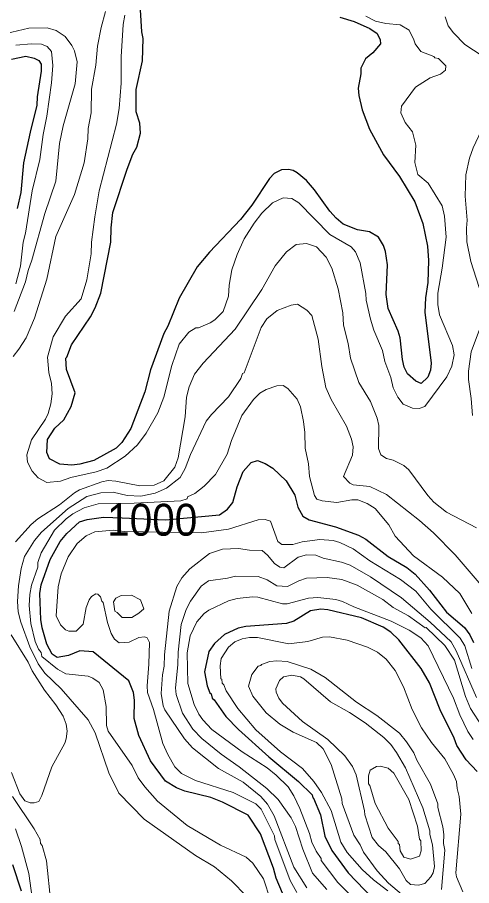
# Model space of a CAD drawing. Extents: x 598.3 to 623.2, y 6902.2 to 6930.1.
# Drawn here: x 602.457 to 603.595, y 6923.716 to 6925.891 of the extents above; entities that cross this region are included whole.
import ezdxf
from ezdxf.enums import TextEntityAlignment as Align

# ---------------------------------------------------------------- set-up
doc = ezdxf.new("R2010")
doc.units = 0
doc.header["$LTSCALE"] = 0.032
doc.layers.add('1', color=7, linetype='Continuous', lineweight=25)
doc.layers.add('2', color=7, linetype='Continuous', lineweight=13)
doc.layers.add('61', color=7, linetype='Continuous')

msp = doc.modelspace()

# ---------------------------------------------------------------- linework, layer by layer
at = {"layer": '1'}
for points in [[(603.4262, 6925.015), (603.4218, 6925.0337), (603.4159, 6925.0881), (603.4112, 6925.1049), (603.3862, 6925.1616), (603.3807, 6925.1966), (603.3845, 6925.2711), (603.3791, 6925.3051), (603.3745, 6925.3196), (603.3622, 6925.3407), (603.3393, 6925.354), (603.3091, 6925.3589), (603.2735, 6925.3736), (603.2557, 6925.3883), (603.2395, 6925.406), (603.201, 6925.4597), (603.1813, 6925.4829), (603.1583, 6925.5019), (603.1477, 6925.5077), (603.1364, 6925.5102), (603.1184, 6925.5094), (603.1003, 6925.5003), (603.0883, 6925.4875), (603.044, 6925.4207), (603.0158, 6925.3847), (602.9386, 6925.3029), (602.9073, 6925.266), (602.8622, 6925.1882), (602.8334, 6925.1176), (602.8234, 6925.0991), (602.7899, 6925.0082), (602.7757, 6924.9534), (602.741, 6924.8616), (602.7182, 6924.826), (602.7042, 6924.8122), (602.6479, 6924.7811), (602.6129, 6924.7722), (602.5929, 6924.7696), (602.5628, 6924.7719), (602.537, 6924.7853), (602.5307, 6924.8014), (602.5324, 6924.8337), (602.5504, 6924.862), (602.5734, 6924.8831), (602.5911, 6924.9165), (602.6017, 6924.9505), (602.58, 6925.0094), (602.5777, 6925.0372), (602.5809, 6925.0396), (602.5926, 6925.071), (602.6401, 6925.1414), (602.6517, 6925.1639), (602.6659, 6925.2005), (602.6909, 6925.3281), (602.6917, 6925.3637), (602.6957, 6925.4022), (602.7314, 6925.511), (602.7462, 6925.5485), (602.7557, 6925.5664), (602.7654, 6925.6017), (602.7638, 6925.6263), (602.7542, 6925.6544), (602.7541, 6925.7104), (602.7702, 6925.7827), (602.7718, 6925.8383), (602.7687, 6925.8556), (602.7622, 6925.9666)], [(603.2649, 6925.8917), (603.3006, 6925.8812), (603.3401, 6925.8639), (603.3586, 6925.851), (603.366, 6925.8348), (603.3667, 6925.8252), (603.348, 6925.8023), (603.3289, 6925.7879), (603.3175, 6925.7644), (603.3174, 6925.7503), (603.3111, 6925.7137), (603.3126, 6925.6956), (603.3208, 6925.6597), (603.3394, 6925.611), (603.3746, 6925.5466), (603.4143, 6925.4926), (603.4532, 6925.4289), (603.473, 6925.3747), (603.4843, 6925.3181), (603.4875, 6925.282), (603.4858, 6925.2274), (603.4793, 6925.1885), (603.4778, 6925.1525), (603.4939, 6925.025), (603.4923, 6925.0076), (603.4856, 6924.9895), (603.469, 6924.9738), (603.4553, 6924.9799), (603.4344, 6924.9983), (603.4262, 6925.015)], [(602.4419, 6925.7865), (602.4777, 6925.7942), (602.4991, 6925.7894), (602.5103, 6925.7833), (602.5159, 6925.7741), (602.516, 6925.7568), (602.5063, 6925.692), (602.5055, 6925.6713), (602.4883, 6925.6042), (602.4719, 6925.5272), (602.4656, 6925.4529), (602.4562, 6925.4126)], [(602.6125, 6924.627), (602.6317, 6924.6329), (602.6728, 6924.6392), (602.7191, 6924.6377), (602.8278, 6924.6325), (602.9636, 6924.6449), (602.9829, 6924.6593), (602.9967, 6924.6754), (603.0075, 6924.7148), (603.023, 6924.7535), (603.0423, 6924.776), (603.0587, 6924.7807), (603.0781, 6924.7735), (603.0971, 6924.7616), (603.1302, 6924.7301), (603.1521, 6924.694), (603.1597, 6924.6643), (603.1721, 6924.6415), (603.1882, 6924.6326), (603.2541, 6924.6145), (603.3117, 6924.5935), (603.3302, 6924.5835), (603.3861, 6924.5406), (603.4329, 6924.5131), (603.454, 6924.4961), (603.4897, 6924.4557), (603.5324, 6924.401), (603.5771, 6924.3625), (603.5907, 6924.3443), (603.5999, 6924.3246)], [(603.1303, 6923.6754), (603.1053, 6923.734), (603.0988, 6923.7596), (603.0664, 6923.8454), (603.0349, 6923.8918), (602.9705, 6923.9251), (602.9416, 6923.9366), (602.8764, 6923.9522), (602.8555, 6923.9607), (602.828, 6923.9777), (602.7904, 6924.0283), (602.7608, 6924.0921), (602.7493, 6924.1346), (602.7499, 6924.18), (602.7476, 6924.1996), (602.7357, 6924.2285), (602.6465, 6924.3017), (602.6133, 6924.3041), (602.5848, 6924.2922), (602.556, 6924.2874), (602.5435, 6924.2955), (602.5305, 6924.3205), (602.5185, 6924.3615), (602.5153, 6924.3823), (602.5129, 6924.4481), (602.5159, 6924.4693), (602.5386, 6924.533), (602.5642, 6924.5778), (602.5806, 6924.5977), (602.6125, 6924.627)], [(603.6094, 6924.0017), (603.5815, 6924.031), (603.558, 6924.0667), (603.5513, 6924.085), (603.5166, 6924.1559), (603.4898, 6924.2242), (603.4684, 6924.2601), (603.4128, 6924.3318), (603.3925, 6924.3512), (603.3736, 6924.3635), (603.3194, 6924.387), (603.2352, 6924.4068), (603.2174, 6924.4085), (603.1911, 6924.4044), (603.1494, 6924.3787), (603.1313, 6924.3729), (603.029, 6924.365), (603.0099, 6924.3607), (602.9754, 6924.3449), (602.9504, 6924.3223), (602.9364, 6924.3026), (602.9257, 6924.2511), (602.9321, 6924.2161), (602.9393, 6924.1984), (602.9426, 6924.1961), (602.9452, 6924.1852), (602.9501, 6924.1815), (602.9793, 6924.1395), (603.0108, 6924.1065), (603.0867, 6924.0385), (603.161, 6923.9764), (603.1958, 6923.9432), (603.1968, 6923.9355), (603.1992, 6923.9348), (603.2161, 6923.8927), (603.2271, 6923.8396), (603.2447, 6923.804), (603.2861, 6923.7477), (603.348, 6923.6835)], [(602.4443, 6923.7683), (602.4659, 6923.7029)]]:
    msp.add_lwpolyline(points, dxfattribs=at)
at = {"layer": '2'}
for points in [[(602.6779, 6925.9061), (602.6664, 6925.8663), (602.6578, 6925.8192), (602.6536, 6925.7717), (602.6427, 6925.7114), (602.6416, 6925.6522), (602.6343, 6925.613), (602.6336, 6925.5869), (602.6244, 6925.527), (602.5995, 6925.4476), (602.5533, 6925.3426), (602.5306, 6925.2358), (602.4999, 6925.1373), (602.4787, 6925.0883), (602.4604, 6925.0596), (602.446, 6925.042)], [(602.7262, 6925.8968), (602.7218, 6925.8739), (602.7168, 6925.7927), (602.7168, 6925.7269), (602.7119, 6925.6632), (602.7053, 6925.6237), (602.6618, 6925.4567), (602.6505, 6925.3919), (602.6425, 6925.3283), (602.6415, 6925.2986), (602.631, 6925.2339), (602.6162, 6925.1863), (602.5776, 6925.1425), (602.5465, 6925.0906), (602.5323, 6925.0399), (602.5355, 6925.0013), (602.542, 6924.974), (602.5435, 6924.9481), (602.5403, 6924.923), (602.5334, 6924.8985), (602.5267, 6924.8848), (602.4919, 6924.833), (602.4806, 6924.795), (602.4819, 6924.7768), (602.4936, 6924.7542), (602.509, 6924.7376), (602.5302, 6924.7259), (602.5649, 6924.7291), (602.5908, 6924.7388), (602.6542, 6924.753), (602.6806, 6924.762), (602.727, 6924.7917), (602.7578, 6924.8203), (602.7795, 6924.8495), (602.8089, 6924.9001), (602.8237, 6924.9398), (602.8436, 6925.019), (602.8622, 6925.0725), (602.8868, 6925.103), (602.9041, 6925.1135), (602.9103, 6925.1136), (602.9402, 6925.1257), (602.9518, 6925.1332), (602.9722, 6925.1543), (602.9862, 6925.1931), (602.9873, 6925.2207), (602.9944, 6925.2585), (603.0073, 6925.2971), (603.0247, 6925.3368), (603.0499, 6925.3756), (603.0697, 6925.4009), (603.0965, 6925.4268), (603.1226, 6925.4395), (603.1442, 6925.4373), (603.1618, 6925.427), (603.2402, 6925.3477), (603.2932, 6925.3167), (603.3045, 6925.3037), (603.3158, 6925.2763), (603.3303, 6925.1993), (603.3309, 6925.1828), (603.3414, 6925.135), (603.3501, 6925.1073), (603.3716, 6925.0564), (603.3773, 6925.0289), (603.3928, 6924.9894), (603.3987, 6924.9632), (603.4103, 6924.9396), (603.4233, 6924.9218), (603.4473, 6924.912), (603.464, 6924.9113), (603.4777, 6924.9161), (603.5328, 6924.9903), (603.5458, 6925.0175), (603.5515, 6925.0456), (603.5473, 6925.069), (603.5151, 6925.1461), (603.5102, 6925.172), (603.5103, 6925.2004), (603.5214, 6925.2633), (603.5311, 6925.3407), (603.5271, 6925.3931), (603.5213, 6925.419), (603.486, 6925.476), (603.4605, 6925.4975), (603.4527, 6925.528), (603.4551, 6925.5714)], [(603.4551, 6925.5714), (603.447, 6925.6047), (603.4289, 6925.6277), (603.4179, 6925.652), (603.4193, 6925.669), (603.4548, 6925.7164), (603.4913, 6925.7396), (603.5171, 6925.7494), (603.53, 6925.7593), (603.5303, 6925.77), (603.5125, 6925.7886), (603.5034, 6925.7902), (603.5006, 6925.7937), (603.4679, 6925.8059), (603.4535, 6925.8253), (603.4508, 6925.8354), (603.4386, 6925.8592), (603.4161, 6925.8728), (603.38, 6925.8762), (603.3541, 6925.882), (603.3302, 6925.8944)], [(603.6259, 6925.1554), (603.621, 6925.194), (603.5931, 6925.2794), (603.5836, 6925.329), (603.5821, 6925.3631), (603.5837, 6925.3831), (603.579, 6925.4437), (603.5804, 6925.4972), (603.5902, 6925.5385), (603.599, 6925.5642), (603.6269, 6925.6233), (603.646, 6925.6565), (603.6891, 6925.7173), (603.6882, 6925.7328), (603.6817, 6925.7456), (603.641, 6925.7824), (603.5784, 6925.8233), (603.55, 6925.8524), (603.5364, 6925.87), (603.5288, 6925.8929)], [(602.4487, 6925.1546), (602.4771, 6925.2287), (602.4834, 6925.257), (602.4928, 6925.2833), (602.5254, 6925.3999), (602.5532, 6925.4813), (602.5622, 6925.5756), (602.5711, 6925.6195), (602.6018, 6925.7248), (602.6067, 6925.7798), (602.5998, 6925.808), (602.593, 6925.8213), (602.5762, 6925.8435), (602.5536, 6925.859), (602.5309, 6925.8655), (602.4851, 6925.8647), (602.4144, 6925.8478)], [(602.4529, 6925.8218), (602.4923, 6925.8251), (602.5167, 6925.8242), (602.5312, 6925.8186), (602.5419, 6925.8062), (602.5452, 6925.7712), (602.5419, 6925.7274), (602.5306, 6925.6438), (602.5209, 6925.5981), (602.5128, 6925.5354), (602.4935, 6925.4566), (602.4772, 6925.3507), (602.4708, 6925.3284), (602.4641, 6925.2676), (602.4531, 6925.2234)], [(602.4518, 6924.5774), (602.4913, 6924.621), (602.5076, 6924.6347), (602.5618, 6924.6698), (602.5994, 6924.7001), (602.6121, 6924.7073), (602.6685, 6924.7275), (602.6844, 6924.7306), (602.7037, 6924.7291), (602.7633, 6924.7178), (602.7997, 6924.7194), (602.824, 6924.7303), (602.851, 6924.7647), (602.8594, 6924.7879), (602.8771, 6924.8907), (602.8804, 6924.9398), (602.8869, 6924.9657), (602.9003, 6924.9973), (602.9224, 6925.0245), (603.0027, 6925.1098), (603.0696, 6925.2097), (603.1027, 6925.2691), (603.1309, 6925.3042), (603.1558, 6925.3221), (603.1817, 6925.3248), (603.2065, 6925.3167), (603.2308, 6925.2908), (603.2445, 6925.2628), (603.2609, 6925.2113), (603.2722, 6925.1511), (603.2741, 6925.1198), (603.2859, 6925.0742), (603.2917, 6925.0378), (603.3129, 6924.9763), (603.3416, 6924.9292), (603.3586, 6924.8867), (603.3626, 6924.8686), (603.3618, 6924.811), (603.3679, 6924.7953), (603.3817, 6924.7861), (603.3987, 6924.7815), (603.4251, 6924.7681), (603.438, 6924.7574), (603.4854, 6924.6931), (603.5009, 6924.6768), (603.5323, 6924.6517), (603.6073, 6924.6124)], [(603.6341, 6924.4512), (603.5542, 6924.5449), (603.4993, 6924.5999), (603.4643, 6924.631), (603.3822, 6924.6958), (603.3399, 6924.7162), (603.2987, 6924.7201), (603.2902, 6924.7239), (603.2737, 6924.7409), (603.2965, 6924.7941), (603.298, 6924.8149), (603.2941, 6924.8341), (603.2817, 6924.867), (603.2432, 6924.9342), (603.23, 6924.9638), (603.2197, 6925.0162), (603.2106, 6925.0852), (603.1946, 6925.1445), (603.1823, 6925.1579), (603.1588, 6925.1726), (603.1432, 6925.1704), (603.1077, 6925.1571), (603.082, 6925.1356), (603.068, 6925.1142), (603.0248, 6925.0003), (603.0205, 6924.9991), (603.0168, 6924.9866), (602.9861, 6924.9409), (602.943, 6924.8962), (602.93, 6924.8798), (602.8903, 6924.796), (602.8769, 6924.7608), (602.8643, 6924.7382), (602.8301, 6924.712), (602.8019, 6924.6989), (602.7664, 6924.692), (602.732, 6924.6936), (602.6971, 6924.7015), (602.6661, 6924.7001), (602.631, 6924.691), (602.5837, 6924.6606), (602.5168, 6924.6011), (602.4992, 6924.5808), (602.4742, 6924.5405), (602.4658, 6924.5102), (602.4596, 6924.4669), (602.457, 6924.4273), (602.4586, 6924.4015), (602.4655, 6924.3755), (602.4875, 6924.314), (602.5086, 6924.2712), (602.5257, 6924.2482), (602.5664, 6924.2091), (602.6344, 6924.1314), (602.6518, 6924.0982), (602.6858, 6923.9983), (602.711, 6923.9474), (602.7741, 6923.8825), (602.9033, 6923.7915), (602.951, 6923.7624), (602.9933, 6923.7273), (603.0306, 6923.6893)], [(603.5976, 6924.8937), (603.5944, 6924.9361), (603.5871, 6924.9843), (603.5871, 6925.0049), (603.5944, 6925.0531), (603.6202, 6925.1226)], [(602.7597, 6923.9859), (602.7442, 6924.017), (602.6846, 6924.1023), (602.6796, 6924.1172), (602.6795, 6924.1643), (602.6714, 6924.2061), (602.6617, 6924.2247), (602.6459, 6924.2359), (602.6342, 6924.2409), (602.5779, 6924.2466), (602.5573, 6924.2583), (602.5182, 6924.2898), (602.5162, 6924.2995), (602.5097, 6924.308), (602.5016, 6924.3277), (602.4902, 6924.3723), (602.4862, 6924.4176), (602.4876, 6924.4448), (602.4918, 6924.4687), (602.5079, 6924.5138), (602.508, 6924.5251), (602.5166, 6924.5496), (602.55, 6924.606), (602.5789, 6924.6347), (602.596, 6924.6471), (602.624, 6924.6624), (602.6588, 6924.6724), (602.7496, 6924.674), (602.866, 6924.68), (602.8825, 6924.6848), (602.8832, 6924.6896), (602.9017, 6924.6984), (602.9252, 6924.7165), (602.9531, 6924.7458), (602.9822, 6924.7968), (602.9937, 6924.8313), (603.0194, 6924.894), (603.0482, 6924.9335), (603.0647, 6924.9498), (603.0801, 6924.9588), (603.107, 6924.9678), (603.1229, 6924.9686), (603.1345, 6924.9613), (603.1579, 6924.9349), (603.166, 6924.9157), (603.1742, 6924.8791), (603.1774, 6924.8508), (603.1782, 6924.8116), (603.1863, 6924.7728), (603.1887, 6924.7407), (603.2012, 6924.693), (603.2076, 6924.6842), (603.2206, 6924.6796), (603.2574, 6924.6757), (603.2948, 6924.6821), (603.3101, 6924.6821), (603.3331, 6924.6734), (603.3531, 6924.661), (603.3875, 6924.6195), (603.404, 6924.5914), (603.4492, 6924.5422), (603.522, 6924.4888), (603.5653, 6924.4479), (603.5957, 6924.3978)], [(603.5959, 6924.2595), (603.5781, 6924.3162), (603.5664, 6924.336), (603.4933, 6924.4083), (603.4553, 6924.4535), (603.4168, 6924.4831), (603.3399, 6924.5293), (603.2983, 6924.5597), (603.2651, 6924.5759), (603.2484, 6924.5803), (603.2149, 6924.5833), (603.1701, 6924.5768), (603.1472, 6924.5703), (603.1194, 6924.5704), (603.1095, 6924.578), (603.0915, 6924.6293), (603.0778, 6924.6335), (603.0598, 6924.6319), (602.9859, 6924.6093), (602.9183, 6924.5996), (602.7241, 6924.6034), (602.697, 6924.6061), (602.6505, 6924.6019), (602.6291, 6924.5925), (602.6067, 6924.5728), (602.5843, 6924.5394), (602.5661, 6924.497), (602.5588, 6924.4643), (602.5542, 6924.3916), (602.5643, 6924.3694)], [(603.1818, 6923.7102), (603.1495, 6923.7616), (603.1004, 6923.8907), (603.0837, 6923.9194), (603.0667, 6923.9388), (603.0223, 6923.9745), (602.9605, 6924.0092), (602.8954, 6924.0608), (602.8753, 6924.0834), (602.8259, 6924.1562), (602.8218, 6924.1666), (602.8173, 6924.1974), (602.8205, 6924.244), (602.8246, 6924.2659), (602.8253, 6924.2941), (602.8367, 6924.4036), (602.8562, 6924.4655), (602.8687, 6924.4873), (602.889, 6924.5094), (602.9384, 6924.5476), (602.9704, 6924.5589), (603.0109, 6924.5607), (603.0384, 6924.5562), (603.0704, 6924.5558), (603.0839, 6924.5441)], [(603.0839, 6924.5441), (603.1015, 6924.5227), (603.1144, 6924.5141), (603.1247, 6924.5123), (603.1601, 6924.5385), (603.1816, 6924.5444), (603.2047, 6924.5435), (603.2235, 6924.5365), (603.2692, 6924.5266), (603.2906, 6924.519), (603.3415, 6924.4896), (603.4193, 6924.437), (603.4916, 6924.376), (603.5437, 6924.3264), (603.5561, 6924.3036), (603.6077, 6924.1873)], [(603.6219, 6924.1146), (603.5926, 6924.1592), (603.5802, 6924.1893), (603.552, 6924.281), (603.5277, 6924.3173), (603.4811, 6924.3621), (603.4785, 6924.3613), (603.4374, 6924.3914), (603.3982, 6924.4127), (603.3728, 6924.4326), (603.308, 6924.4683), (603.2697, 6924.4829), (603.2329, 6924.4879), (603.1815, 6924.4862), (603.162, 6924.4797), (603.1335, 6924.4651), (603.1073, 6924.4672), (603.083, 6924.482), (603.0602, 6924.4904), (603.0037, 6924.4911), (602.9837, 6924.4862), (602.9355, 6924.4797), (602.9175, 6924.4659), (602.8902, 6924.4281), (602.8801, 6924.408), (602.8674, 6924.3699), (602.8594, 6924.3007), (602.8592, 6924.2691), (602.8529, 6924.2117), (602.8549, 6924.1949), (602.8705, 6924.1481), (602.8961, 6924.1079), (602.9191, 6924.0847), (602.9674, 6924.0449), (603.0129, 6924.0136), (603.0823, 6923.9588), (603.1106, 6923.9314), (603.1426, 6923.8855), (603.1534, 6923.864), (603.1719, 6923.8074), (603.1967, 6923.7466), (603.2326, 6923.7056)], [(602.5643, 6924.3694), (602.5769, 6924.3565), (602.5852, 6924.3535), (602.6042, 6924.3535), (602.6219, 6924.371), (602.6292, 6924.4124), (602.6364, 6924.4322), (602.6428, 6924.4405), (602.6532, 6924.4472), (602.6583, 6924.4458), (602.6648, 6924.4394), (602.6683, 6924.4282), (602.6714, 6924.4252), (602.6822, 6924.3749), (602.6921, 6924.3478), (602.7003, 6924.3329), (602.7114, 6924.3243), (602.7365, 6924.326), (602.7608, 6924.3373), (602.7756, 6924.3388), (602.7817, 6924.3362), (602.7879, 6924.3246), (602.7864, 6924.2704), (602.7816, 6924.2164), (602.7824, 6924.1999), (602.7979, 6924.157), (602.8214, 6924.0721), (602.8335, 6924.044), (602.8514, 6924.0133), (602.8678, 6923.9962), (602.903, 6923.9794), (602.9977, 6923.9491), (603.0546, 6923.9209), (603.0675, 6923.9072), (603.1012, 6923.8405), (603.1023, 6923.8316), (603.1404, 6923.7288), (603.1568, 6923.6987)], [(603.0203, 6924.0507), (602.9438, 6924.1072), (602.9213, 6924.1311), (602.9111, 6924.1455), (602.8996, 6924.1692), (602.8836, 6924.2221), (602.882, 6924.299), (602.89, 6924.3418), (602.9066, 6924.3766), (602.9246, 6924.3978), (602.9368, 6924.4059), (602.9862, 6924.4297), (603.0072, 6924.4353), (603.046, 6924.4392), (603.059, 6924.4383), (603.1214, 6924.4215), (603.1329, 6924.4215), (603.1864, 6924.436), (603.2095, 6924.4376), (603.2549, 6924.4326), (603.2719, 6924.4279), (603.3002, 6924.4139), (603.3938, 6924.3784), (603.4387, 6924.356), (603.4678, 6924.3366), (603.4859, 6924.3168), (603.5495, 6924.1857), (603.5658, 6924.1433), (603.5856, 6924.102), (603.5991, 6924.0814)], [(602.4421, 6923.999), (602.4624, 6923.946), (602.4757, 6923.9277), (602.4888, 6923.9229), (602.4986, 6923.9229), (602.5107, 6923.9265), (602.518, 6923.9416), (602.5433, 6924.013), (602.5756, 6924.0725), (602.5793, 6924.0834), (602.5816, 6924.1031), (602.5792, 6924.1206), (602.571, 6924.14), (602.5526, 6924.1687), (602.5247, 6924.2053), (602.4936, 6924.2537), (602.4835, 6924.276), (602.4414, 6924.3442)], [(603.4039, 6924.255), (603.3811, 6924.2834), (603.3595, 6924.3008), (603.3342, 6924.313), (603.283, 6924.3309), (603.2387, 6924.3388), (603.2214, 6924.3379), (603.1845, 6924.3275), (603.1371, 6924.3219), (603.0584, 6924.3372), (603.0388, 6924.3372), (603.0199, 6924.3341), (603.0014, 6924.3262), (602.9857, 6924.3131), (602.9678, 6924.2851), (602.9652, 6924.2667), (602.967, 6924.2339), (602.9693, 6924.2326), (602.9702, 6924.2232), (602.9742, 6924.219), (602.9803, 6924.204), (603.0092, 6924.1599), (603.0547, 6924.1063), (603.1164, 6924.0512), (603.1715, 6924.0088), (603.2, 6923.9769), (603.2189, 6923.9493), (603.2429, 6923.9043), (603.267, 6923.8246), (603.2834, 6923.7989), (603.3205, 6923.7562), (603.349, 6923.7301), (603.3851, 6923.7022)], [(603.4196, 6923.6943), (603.3869, 6923.7214), (603.3581, 6923.7526), (603.3238, 6923.7992), (603.3157, 6923.8178), (603.2998, 6923.8424), (603.271, 6923.9213), (603.2696, 6923.9331), (603.2433, 6924.019), (603.2227, 6924.0588), (603.2064, 6924.0743), (603.1475, 6924.1), (603.1142, 6924.1205), (603.0799, 6924.1484), (603.0466, 6924.1903), (603.0358, 6924.2158), (603.044, 6924.2451), (603.0602, 6924.2659), (603.0672, 6924.2669), (603.0686, 6924.2694), (603.0896, 6924.2773), (603.1073, 6924.2789), (603.1329, 6924.2773), (603.1918, 6924.2577), (603.2282, 6924.237), (603.3064, 6924.1757), (603.3577, 6924.1423), (603.4142, 6924.0973), (603.4319, 6924.0762), (603.4505, 6924.0486), (603.4582, 6924.0299), (603.4922, 6923.97), (603.5108, 6923.9202), (603.5103, 6923.911), (603.523, 6923.8629), (603.5255, 6923.8435), (603.5247, 6923.8211), (603.528, 6923.8042), (603.5198, 6923.7059)], [(603.5731, 6923.6997), (603.5574, 6923.7373), (603.5555, 6923.7474), (603.5684, 6923.8948), (603.5643, 6923.9388), (603.5586, 6923.9587), (603.557, 6923.9762), (603.5496, 6923.9943), (603.5278, 6924.0332), (603.4949, 6924.074), (603.4695, 6924.1109), (603.4464, 6924.157), (603.4247, 6924.2134), (603.4039, 6924.255)], [(603.3036, 6923.6801), (603.2602, 6923.7234), (603.2182, 6923.7784), (603.2177, 6923.7834), (603.2056, 6923.8017), (603.195, 6923.8246), (603.1888, 6923.8465), (603.1643, 6923.9085), (603.1492, 6923.9404), (603.1355, 6923.9631), (603.1051, 6923.9928), (603.0825, 6924.0104), (603.0203, 6924.0507)], [(603.0907, 6923.6789), (603.0734, 6923.7325), (603.0472, 6923.772), (603.0299, 6923.7869), (602.9658, 6923.8172), (602.8823, 6923.8665), (602.8081, 6923.927), (602.7761, 6923.9631), (602.7597, 6923.9859)], [(602.5403, 6923.6722), (602.5298, 6923.7774), (602.5186, 6923.8162), (602.5148, 6923.821), (602.5136, 6923.8313), (602.4989, 6923.8583), (602.444, 6923.939)], [(602.452, 6923.8583), (602.4672, 6923.8137), (602.4854, 6923.7461), (602.4934, 6923.6851)]]:
    msp.add_lwpolyline(points, dxfattribs=at)
for points in [[(602.7426, 6924.4439), (602.7655, 6924.4317), (602.7733, 6924.4093), (602.7614, 6924.3985), (602.7435, 6924.3876), (602.7192, 6924.3879), (602.707, 6924.4004), (602.7007, 6924.4031), (602.6975, 6924.4271), (602.7035, 6924.4356), (602.717, 6924.4426)], [(603.2417, 6924.1765), (603.1748, 6924.2338), (603.166, 6924.2385), (603.1445, 6924.2433), (603.1234, 6924.2385), (603.1133, 6924.23), (603.1046, 6924.2092), (603.1055, 6924.2008), (603.1116, 6924.1856), (603.1215, 6924.1729), (603.1715, 6924.127), (603.2345, 6924.0818), (603.2773, 6924.0406), (603.2963, 6924.0144), (603.3057, 6923.9931), (603.3271, 6923.9034), (603.3273, 6923.8932), (603.3458, 6923.8365), (603.3621, 6923.8165), (603.38, 6923.8003), (603.4148, 6923.7574), (603.4314, 6923.7288), (603.4424, 6923.7187), (603.4623, 6923.7164), (603.4783, 6923.7211), (603.4933, 6923.7377), (603.4986, 6923.7477), (603.5019, 6923.7636), (603.497, 6923.8182), (603.4907, 6923.8435), (603.4906, 6923.8532), (603.4732, 6923.9106), (603.4297, 6924.0108), (603.407, 6924.0496), (603.3929, 6924.0691), (603.3754, 6924.0867), (603.3286, 6924.1237), (603.2894, 6924.1493)], [(603.4378, 6923.9315), (603.4, 6923.9973), (603.3859, 6924.0103), (603.366, 6924.015), (603.3569, 6924.0143), (603.3408, 6924.0052), (603.337, 6923.991), (603.3369, 6923.9708), (603.3401, 6923.9666), (603.3537, 6923.9215), (603.3864, 6923.8595), (603.4111, 6923.826), (603.4114, 6923.8211), (603.4146, 6923.8189), (603.4163, 6923.803), (603.4252, 6923.7869), (603.4419, 6923.782), (603.4643, 6923.7891), (603.4688, 6923.8026), (603.468, 6923.8278), (603.4648, 6923.8322), (603.4599, 6923.8645)]]:
    msp.add_lwpolyline(points, close=True, dxfattribs=at)

# ---------------------------------------------------------------- texts
at = {"layer": '61', "width": 0.95}
msp.add_text('1000', height=0.08, dxfattribs=at).set_placement((602.7946, 6924.5925), align=Align.CENTER)

doc.saveas('drawing.dxf')
